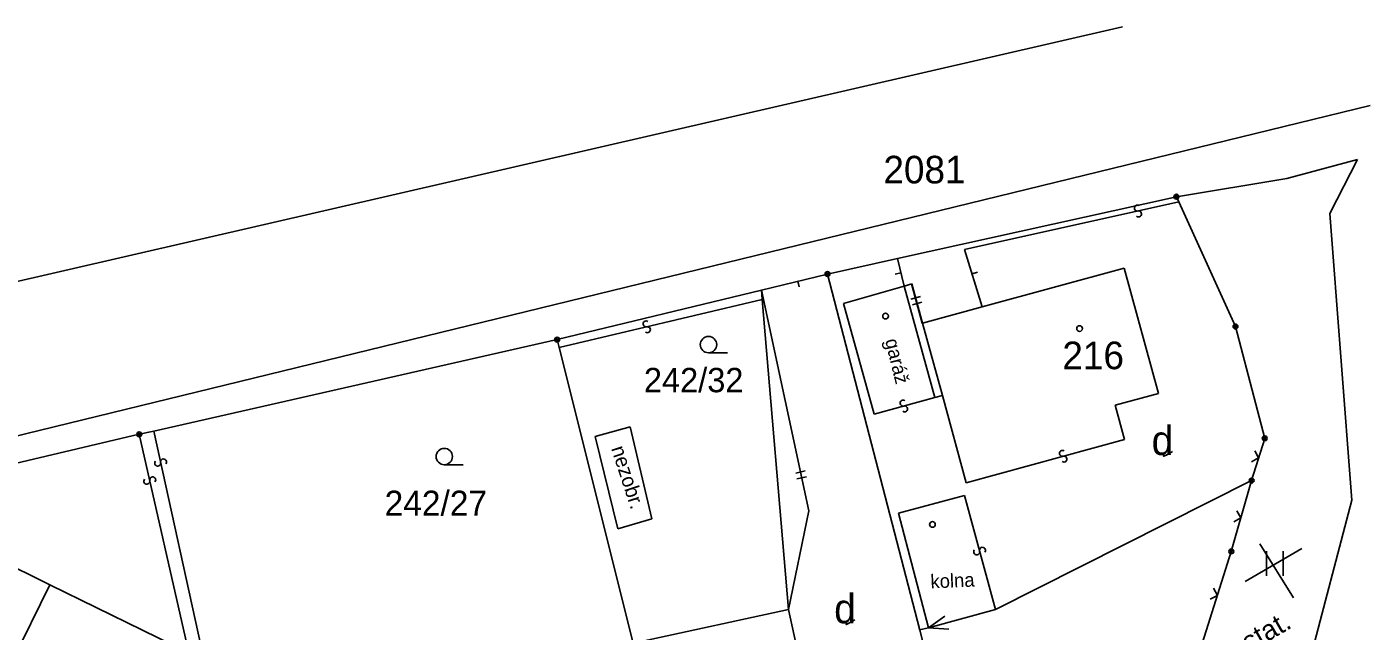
# Model space of a CAD drawing. Extents: x -815878 to -812162, y -1076286 to -1072327.
# Drawn here: x -813009.2 to -812926.5, y -1074218.9 to -1074181.6 of the extents above; entities that cross this region are included whole.
import ezdxf

# ---------------------------------------------------------------- set-up
doc = ezdxf.new("R2010")
doc.units = 0
for name, color, linetype in [('Vrstva 1', 7, 'Continuous'), ('Vrstva 13', 7, 'Continuous'), ('Vrstva 18', 7, 'Continuous'), ('Vrstva 19', 7, 'Continuous'), ('Vrstva 24', 7, 'Continuous'), ('Vrstva 25', 7, 'Continuous'), ('Vrstva 39', 7, 'Continuous'), ('Vrstva 4', 7, 'Continuous'), ('Vrstva 56', 7, 'Continuous'), ('Vrstva 62', 7, 'Continuous')]:
    doc.layers.add(name, color=color, linetype=linetype)

msp = doc.modelspace()

# ---------------------------------------------------------------- linework, layer by layer
at = {"layer": 'Vrstva 1'}
for p, q in [((-812941.723, -1074181.649), (-813032.04, -1074202.46)), ((-812931.61, -1074190.99), (-812927.25, -1074189.82)), ((-812938.41, -1074192.11), (-812931.61, -1074190.99)), ((-812955.59, -1074195.92), (-812938.41, -1074192.11)), ((-812938.26, -1074192.43), (-812938.41, -1074192.11)), ((-812934.77, -1074200.1), (-812938.26, -1074192.43)), ((-812959.89, -1074196.87), (-812955.59, -1074195.92)), ((-812963.95, -1074197.86), (-812959.89, -1074196.87)), ((-812959.89, -1074196.87), (-812954.21, -1074218.81)), ((-812976.54, -1074200.91), (-812963.95, -1074197.86)), ((-812961.04, -1074211.46), (-812963.95, -1074197.86)), ((-812963.95, -1074197.86), (-812963.91, -1074198.43)), ((-812963.91, -1074198.43), (-812962.3, -1074217.52)), ((-812932.97, -1074206.99), (-812934.77, -1074200.1)), ((-812976.54, -1074200.91), (-813001.38, -1074206.54)), ((-812976.54, -1074200.91), (-812976.42, -1074201.4)), ((-812976.42, -1074201.4), (-812971.86, -1074219.6)), ((-813002.27, -1074206.74), (-813018.76, -1074210.61)), ((-813001.38, -1074206.54), (-813002.27, -1074206.74)), ((-812933.78, -1074209.59), (-812932.97, -1074206.99)), ((-812933.78, -1074209.59), (-812949.55, -1074217.52)), ((-812935.03, -1074213.95), (-812933.78, -1074209.59)), ((-813018.76, -1074210.61), (-813007.77, -1074216)), ((-812961.04, -1074211.46), (-812962.3, -1074217.52)), ((-812945.32, -1074246.49), (-812935.03, -1074213.95)), ((-813014.97, -1074230.65), (-813007.77, -1074216)), ((-813007.77, -1074216), (-812999.22, -1074220.19)), ((-812962.3, -1074217.52), (-812971.19, -1074219.45)), ((-812953.68, -1074218.65), (-812949.55, -1074217.52)), ((-812952.67, -1074217.94), (-812953.68, -1074218.65)), ((-812954.22, -1074218.79), (-812953.68, -1074218.65)), ((-812953.68, -1074218.65), (-812952.43, -1074218.73)), ((-812954.21, -1074218.81), (-812952.28, -1074226.28))]:
    msp.add_line(p, q, dxfattribs=at)
at = {"layer": 'Vrstva 13'}
for p, q in [((-812928.96, -1074193.14), (-812927.25, -1074189.82)), ((-812928.96, -1074193.14), (-812927.61, -1074210.8)), ((-812939.17, -1074254.76), (-812927.61, -1074210.8))]:
    msp.add_line(p, q, dxfattribs=at)
at = {"layer": 'Vrstva 24'}
for centre, radius in [((-812938.41, -1074192.11), 0.15), ((-812938.41, -1074192.11), 0.075), ((-812959.89, -1074196.87), 0.15), ((-812959.89, -1074196.87), 0.075), ((-812934.77, -1074200.1), 0.15), ((-812934.77, -1074200.1), 0.075), ((-812976.54, -1074200.91), 0.15), ((-812976.54, -1074200.91), 0.075), ((-813002.27, -1074206.74), 0.15), ((-813002.27, -1074206.74), 0.075), ((-812932.97, -1074206.99), 0.15), ((-812932.97, -1074206.99), 0.075), ((-812933.78, -1074209.59), 0.15), ((-812933.78, -1074209.59), 0.075), ((-812935.03, -1074213.95), 0.15), ((-812935.03, -1074213.95), 0.075)]:
    msp.add_circle(centre, radius, dxfattribs=at)
at = {"layer": 'Vrstva 25'}
for p, q in [((-812966.047, -1074201.72), (-812967.22, -1074201.72)), ((-812982.318, -1074208.61), (-812983.49, -1074208.61)), ((-812932.867, -1074213.945), (-812932.867, -1074215.445)), ((-812931.845, -1074215.445), (-812931.845, -1074213.945))]:
    msp.add_line(p, q, dxfattribs=at)
for centre, radius in [((-812956.32, -1074199.46), 0.175), ((-812944.37, -1074200.23), 0.175), ((-812967.22, -1074201.218), 0.503), ((-812983.49, -1074208.107), 0.503), ((-812953.43, -1074212.29), 0.175)]:
    msp.add_circle(centre, radius, dxfattribs=at)
for points in [[(-812939.182, -1074208.013), (-812939.182, -1074208.03), (-812939.221, -1074208.138), (-812938.651, -1074207.801)], [(-812958.732, -1074218.373), (-812958.732, -1074218.39), (-812958.771, -1074218.498), (-812958.201, -1074218.161)]]:
    msp.add_open_spline(points, degree=2, dxfattribs=at)
at = {"layer": 'Vrstva 39'}
for p, q in [((-812951.45, -1074195.36), (-812950.37, -1074198.88)), ((-812955.18, -1074197.61), (-812955.59, -1074195.92)), ((-812972.05, -1074206.28), (-812974.2, -1074206.87)), ((-812970.71, -1074211.95), (-812972.05, -1074206.28)), ((-812974.2, -1074206.87), (-812972.8, -1074212.55)), ((-812972.8, -1074212.55), (-812970.71, -1074211.95)), ((-812934.18, -1074215.81), (-812930.68, -1074213.77)), ((-812933.27, -1074213.48), (-812931.2, -1074216.81))]:
    msp.add_line(p, q, dxfattribs=at)
at = {"layer": 'Vrstva 4'}
for p, q in [((-812938.26, -1074192.43), (-812951.45, -1074195.36)), ((-812950.37, -1074198.88), (-812941.62, -1074196.5)), ((-812939.51, -1074204.22), (-812941.62, -1074196.5)), ((-812958.91, -1074198.69), (-812955.18, -1074197.61)), ((-812955.18, -1074197.61), (-812954.7, -1074197.47)), ((-812955.18, -1074197.61), (-812953.29, -1074204.48)), ((-812954.715, -1074197.474), (-812954.055, -1074199.894)), ((-812954.7, -1074197.47), (-812954.04, -1074199.89)), ((-812963.91, -1074198.43), (-812976.42, -1074201.4)), ((-812958.91, -1074198.69), (-812957.01, -1074205.49)), ((-812954.04, -1074199.89), (-812950.37, -1074198.88)), ((-812954.04, -1074199.89), (-812952.82, -1074204.35)), ((-812957.01, -1074205.49), (-812953.29, -1074204.48)), ((-812953.29, -1074204.48), (-812952.82, -1074204.35)), ((-812952.82, -1074204.35), (-812951.36, -1074209.72)), ((-812942.18, -1074204.94), (-812939.51, -1074204.22)), ((-812941.6, -1074207.06), (-812942.18, -1074204.94)), ((-812999.22, -1074220.19), (-813002.27, -1074206.74)), ((-813001.38, -1074206.54), (-812998.28, -1074220.66)), ((-812951.36, -1074209.72), (-812941.6, -1074207.06)), ((-812955.53, -1074211.6), (-812951.46, -1074210.5)), ((-812951.46, -1074210.5), (-812949.55, -1074217.52)), ((-812955.53, -1074211.6), (-812953.68, -1074218.65)), ((-812960.66, -1074225.04), (-812962.3, -1074217.52))]:
    msp.add_line(p, q, dxfattribs=at)
at = {"layer": 'Vrstva 62'}
for p, q in [((-812926.48, -1074186.49), (-813018.56, -1074208.98)), ((-812955.716, -1074196.885), (-812955.376, -1074196.802)), ((-812950.658, -1074196.747), (-812950.993, -1074196.85)), ((-812961.728, -1074197.318), (-812961.645, -1074197.658)), ((-812954.753, -1074198.414), (-812954.175, -1074198.256)), ((-812954.659, -1074198.762), (-812954.08, -1074198.604)), ((-812933.345, -1074208.195), (-812933.575, -1074207.754)), ((-812933.785, -1074208.427), (-812933.345, -1074208.195)), ((-812961.26, -1074208.998), (-812961.847, -1074209.124)), ((-812961.185, -1074209.35), (-812961.771, -1074209.476)), ((-812934.872, -1074212.129), (-812934.438, -1074211.886)), ((-812934.438, -1074211.886), (-812934.678, -1074211.451)), ((-812935.888, -1074216.664), (-812936.116, -1074216.223)), ((-812936.329, -1074216.895), (-812935.888, -1074216.664))]:
    msp.add_line(p, q, dxfattribs=at)
for centre, start, end in [((-812940.814, -1074192.808), 49.89694, 281.99494), ((-812940.737, -1074193.169), 229.68249, 102.27249), ((-812971.066, -1074199.939), 50.72807, 282.82607), ((-812970.984, -1074200.299), 230.51362, 103.10362), ((-812955.239, -1074204.819), 52.34821, 284.93821), ((-812955.145, -1074205.175), 232.56267, 104.66067), ((-812945.424, -1074207.911), 52.40346, 284.99346), ((-813001.135, -1074208.515), 139.75538, 11.85338), ((-813000.775, -1074208.439), 319.54092, 192.13092), ((-812945.33, -1074208.268), 232.61792, 104.71591), ((-813001.804, -1074209.626), 139.93492, 12.52492), ((-813001.444, -1074209.546), 320.14938, 192.24738), ((-812950.349, -1074213.881), 322.37886, 194.96886), ((-812950.706, -1074213.975), 142.59332, 14.69131)]:
    msp.add_arc(centre, 0.184, start, end, dxfattribs=at)

# ---------------------------------------------------------------- texts
at = {"layer": 'Vrstva 18'}
for s, height, p in [('2081', 1.7, (-812956.45, -1074191.29)), ('242/32', 1.4994, (-812971.199, -1074204.149)), ('242/27', 1.5425, (-812987.163, -1074211.753))]:
    msp.add_text(s, height=height, dxfattribs=at).set_placement(p)
at = {"layer": 'Vrstva 19'}
msp.add_text('216', height=1.7, dxfattribs=at).set_placement((-812945.431, -1074202.73))
at = {"layer": 'Vrstva 25'}
for p in [(-812939.933, -1074208.012), (-812959.483, -1074218.372)]:
    msp.add_text('d', height=1.8, dxfattribs=at).set_placement(p)
at = {"layer": 'Vrstva 56'}
for s, height, rotation, p in [('garáž', 0.85, 283.87435, (-812956.353, -1074200.954)), ('nezobr.', 0.9, 288.06182, (-812973.227, -1074207.608)), ('kolna', 0.85, 2.50173, (-812953.536, -1074216.231)), ('ostat. ', 1.2325, 29.99304, (-812934.72, -1074220.63))]:
    msp.add_text(s, height=height, rotation=rotation, dxfattribs=at).set_placement(p)

doc.saveas('drawing.dxf')
